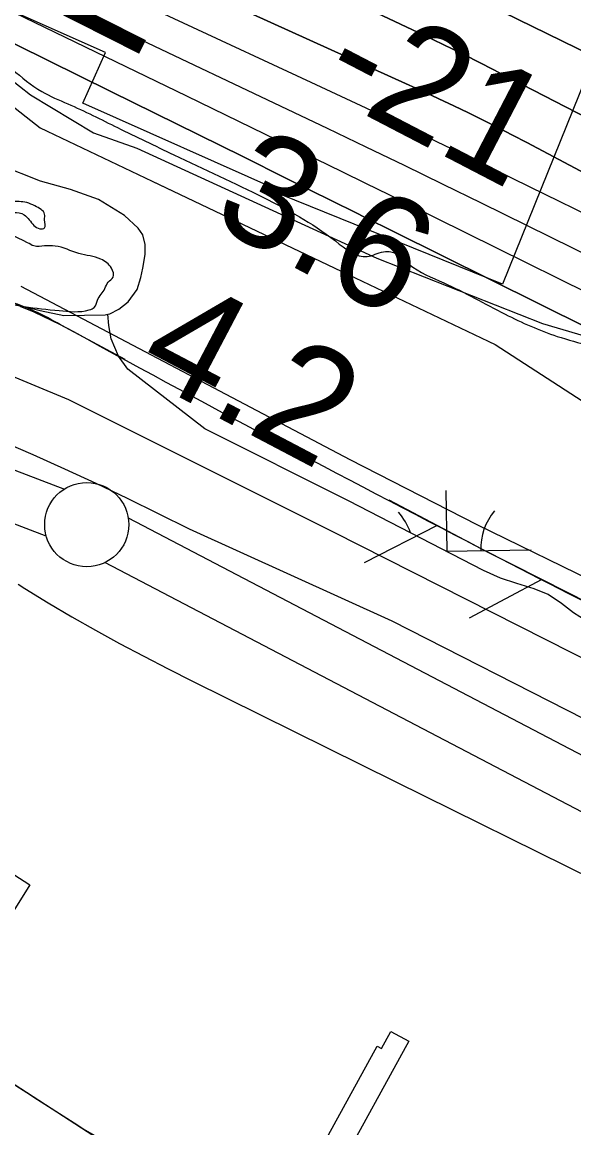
# Model space of a CAD drawing. Extents: x 3823584 to 3861785, y 301729 to 327625.
# Drawn here: x 3858261 to 3858589, y 315186 to 315843 of the extents above; entities that cross this region are included whole.
import ezdxf

# ---------------------------------------------------------------- set-up
doc = ezdxf.new("R2010")
doc.units = 0
for name, color, linetype in [('V-BLDG-OTLN', 7, 'Continuous'), ('V-LEVE-TOET', 7, 'Continuous'), ('V-RIVR-EDGE', 7, 'Continuous'), ('V-RIVR-IDEN', 7, 'Continuous'), ('V-RIVR-RANG', 7, 'Continuous'), ('V-ROAD-CNTR', 7, 'Continuous'), ('V-RRAP-FSHR', 7, 'Continuous'), ('V-RRAP-RVMT', 7, 'Continuous'), ('V-SITE-VEGE', 7, 'Continuous'), ('V-SURV-LINE', 7, 'Continuous'), ('V-TOPO-DPTH', 7, 'Continuous'), ('V-TOPO-MINR', 7, 'Continuous'), ('V-TOPO-WATR', 7, 'Continuous'), ('V-WETL-SWMP', 7, 'Continuous')]:
    doc.layers.add(name, color=color, linetype=linetype)

msp = doc.modelspace()

# ---------------------------------------------------------------- linework, layer by layer
at = {"layer": 'V-BLDG-OTLN'}
for points in [[(3858246.97, 315300.61), (3858188.73, 315337.46), (3858207.64, 315367.34), (3858265.69, 315330.19)], [(3858448.63, 315160.32), (3858435.46, 315167.56), (3858472.15, 315234.32), (3858474.68, 315232.94), (3858480.23, 315243.06), (3858490.88, 315237.21)]]:
    msp.add_lwpolyline(points, close=True, dxfattribs=at)
at = {"layer": 'V-LEVE-TOET'}
for points in [[(3858360.58, 315541.37), (3858342.19, 315550.61), (3858323.69, 315559.65), (3858305.1, 315568.48), (3858286.41, 315577.11), (3858267.63, 315585.54), (3858248.76, 315593.77)], [(3859572.29, 314789.81), (3859449.06, 314875.82), (3859401.24, 314910.09), (3859391.72, 314917.48), (3859383.53, 314923.13), (3859377.24, 314927.99), (3859369.05, 314933.84), (3859363.91, 314937.53), (3859358.57, 314941.43), (3859349.25, 314949.01), (3859331.35, 314963.01), (3859274.44, 315008.89), (3859197.36, 315071.3), (3859179.29, 315087.99), (3859164.23, 315097.93), (3859112.18, 315131.1), (3858982.55, 315215.54), (3858882.97, 315274.53), (3858795.76, 315322.64), (3858706.61, 315369.43), (3858595.33, 315428.54), (3858480.97, 315486.73), (3858360.58, 315541.37)], [(3858258.63, 315508.8), (3858262.57, 315506.09), (3858276.5, 315497.66), (3858290.53, 315489.43), (3858304.68, 315481.4), (3858318.94, 315473.56), (3858333.3, 315465.91), (3858347.77, 315458.47), (3858362.33, 315451.22)], [(3858362.33, 315451.22), (3858482.82, 315391.44), (3858601.59, 315332.83), (3858691.66, 315282.57), (3858810.02, 315220.7), (3858903.31, 315166.96), (3859005.72, 315103.72), (3859080.26, 315054.59), (3859158.94, 314998.11), (3859188.65, 314975.54), (3859258.53, 314922.24), (3859351.59, 314845.08), (3859434.83, 314784.15), (3859513.34, 314729.6), (3859573.79, 314694.78)]]:
    msp.add_lwpolyline(points, dxfattribs=at)
at = {"layer": 'V-RIVR-EDGE'}
for points in [[(3858218.43, 315680.68), (3858244.16, 315677.22), (3858262.12, 315673.78), (3858283, 315671.3), (3858300.97, 315671.74), (3858303.89, 315673.19), (3858305.84, 315677.55), (3858310.23, 315684.34), (3858312.18, 315688.22), (3858315.1, 315691.13), (3858314.14, 315696.47), (3858307.84, 315701.83), (3858294.74, 315705.26), (3858280.67, 315709.67), (3858274.35, 315709.68), (3858268.04, 315709.7), (3858264.16, 315711.65), (3858248.17, 315724.8), (3858248.66, 315726.26), (3858255.95, 315729.64), (3858262.26, 315728.17), (3858268.07, 315721.84), (3858271.46, 315719.89), (3858274.38, 315720.37), (3858274.39, 315725.22), (3858274.4, 315728.62), (3858268.58, 315733.49), (3858263.73, 315735.45), (3858254.51, 315735.96), (3858235.56, 315734.55), (3858229.25, 315735.05), (3858222.95, 315738.95), (3858217.62, 315743.33), (3858211.33, 315755.49), (3858194.89, 315780.78), (3858185.22, 315801.69), (3858177.49, 315815.79), (3858174.58, 315819.68), (3858160.98, 315818.26), (3858157.1, 315820.7), (3858155.17, 315824.1), (3858157.63, 315834.78), (3858157.16, 315841.58), (3858151.35, 315851.79), (3858144.57, 315857.64), (3858139.23, 315860.08), (3858135.35, 315860.09), (3858130.02, 315865.44), (3858128.57, 315869.33), (3858123.73, 315873.23), (3858111.12, 315881.03), (3858107.25, 315887.35), (3858108.24, 315896.09), (3858113.12, 315903.85), (3858123.33, 315908.68), (3858132.56, 315909.14), (3858140.8, 315904.75), (3858155.83, 315894.52), (3858167.45, 315881.38), (3858170.84, 315877.48), (3858172.3, 315878.94), (3858176.68, 315880.38), (3858182.5, 315878.42), (3858191.22, 315871.12), (3858198.49, 315865.27), (3858201.88, 315858.95), (3858203.8, 315849.23), (3858211.07, 315843.39), (3858212.05, 315847.76), (3858213.99, 315847.75), (3858221.75, 315842.39), (3858237.26, 315829.73), (3858255.19, 315814.63), (3858272.64, 315801.47), (3858288.16, 315794.15), (3858317.75, 315779.99)], [(3858317.75, 315779.99), (3858351.22, 315763.88), (3858404.57, 315738.5), (3858447.25, 315712.65), (3858466.16, 315703.38), (3858475.88, 315706.27), (3858480.25, 315706.26), (3858490.92, 315698.95), (3858511.77, 315687.73), (3858548.15, 315669.18), (3858579.2, 315655.99), (3858618.51, 315647.16), (3858641.82, 315644.18), (3858652.98, 315641.73), (3858679.65, 315625.64), (3858692.26, 315617.35), (3858707.3, 315613.91), (3858717.49, 315609.03), (3858749.01, 315590.01), (3858764.05, 315583.66), (3858797.52, 315570.95), (3858822.26, 315557.3), (3858913.92, 315506.56), (3858952.23, 315484.62), (3858986.17, 315465.59), (3859018.18, 315448.03), (3859056.5, 315429), (3859161.25, 315369), (3859205.86, 315342.18), (3859241.76, 315326.07), (3859277.65, 315308.01), (3859298.03, 315301.65), (3859318.41, 315293.83), (3859332.46, 315282.62), (3859351.36, 315265.58), (3859372.19, 315245.13), (3859389.64, 315229.55), (3859410.48, 315212.98), (3859439.08, 315191.55), (3859465.25, 315172.06), (3859491.93, 315156.45), (3859531.21, 315135.96), (3859569.94, 315110.2)]]:
    msp.add_spline(points, degree=3, dxfattribs=at)
at = {"layer": 'V-ROAD-CNTR'}
msp.add_lwpolyline([(3856863.5, 314658.63), (3857526.67, 315705.61), (3857730.53, 315552.08), (3858360.52, 315144.19), (3858532.12, 315034.25), (3858627.76, 314981.4), (3859131.42, 314708.18), (3859574.08, 314449.12)], dxfattribs=at)
for points in [[(3854116.13, 316942.4), (3854169.42, 316931.52), (3854298.84, 316901.82), (3854437.58, 316854.58), (3854560.47, 316798.18), (3854671.19, 316730.15), (3854747.11, 316675.95), (3854806.61, 316630.04), (3854875.81, 316567.34), (3854972.81, 316478.01), (3855148.5, 316306.83), (3855485, 315981.59), (3856075.1, 315410.1), (3856623.47, 314884.78), (3857154.48, 314370.37), (3857470.65, 314060.55), (3857747.38, 313795.59), (3858247.58, 313313.32), (3858629.53, 312940.33), (3859041.83, 312538.5), (3859429.79, 312165.72), (3859613.32, 311989.18)], [(3858179.33, 315261.36), (3858242.22, 315220.68), (3858311.52, 315176.6), (3858358.01, 315149.44), (3858415.86, 315116.15)]]:
    msp.add_spline(points, degree=3, dxfattribs=at)
at = {"layer": 'V-RRAP-FSHR'}
for p, q in [((3858507.77, 315543.64), (3858464.33, 315521.34)), ((3858569.97, 315511.53), (3858526.89, 315488.54))]:
    msp.add_line(p, q, dxfattribs=at)
for points in [[(3854658.22, 317038.82), (3855055.58, 316908.95), (3855318.14, 316822.12), (3855583.23, 316740.06), (3855939.2, 316612.69), (3856284.66, 316542.44), (3856730.39, 316435.21), (3857161.36, 316287.62), (3857467.67, 316181.13), (3857666.77, 316121.68), (3857937.34, 315995.38), (3858110.91, 315906.22), (3858271.73, 315779.91), (3858542.3, 315651.12), (3859155.63, 315254.32), (3859569.72, 314951.34)], [(3858322.37, 315642.25), (3858283.83, 315662.92), (3858268.15, 315670.45), (3858259.88, 315673.65)], [(3858507.77, 315543.64), (3858479.22, 315558.71)], [(3858632.39, 315479.85), (3858627.14, 315482.52), (3858569.97, 315511.53), (3858534.01, 315529.78), (3858507.77, 315543.64)]]:
    msp.add_lwpolyline(points, dxfattribs=at)
msp.add_spline([(3859199.66, 315156.7), (3859146.98, 315190.25), (3859034.95, 315259.33), (3858905.39, 315338.89), (3858720.27, 315435.24), (3858534.01, 315529.78), (3858283.83, 315662.92), (3858251.94, 315676.72), (3858219.89, 315676.24), (3858178.61, 315661.41), (3858158.46, 315651.3)], degree=3, dxfattribs=at)
at = {"layer": 'V-RRAP-RVMT'}
for points in [[(3858192.47, 316176.74), (3858313.58, 316122.83), (3858310.44, 316115.78), (3858428.92, 316063.03), (3858424.39, 316052.79), (3858543.76, 315999.65), (3858541.97, 315995.64), (3858653.19, 315950.73), (3858546.71, 315687.04)], [(3858546.71, 315687.04), (3858414.74, 315740.33), (3858415.38, 315741.82), (3858297.11, 315794.46), (3858310.58, 315824.56), (3858191.27, 315877.78)]]:
    msp.add_lwpolyline(points, dxfattribs=at)
at = {"layer": 'V-SITE-VEGE'}
for p, q in [((3858216.26, 315838.27), (3858265.99, 315799.57)), ((3858265.99, 315799.57), (3858303.46, 315776.96)), ((3858303.46, 315776.96), (3858329.19, 315767.86)), ((3858329.19, 315767.86), (3858471.88, 315702.48)), ((3858272.01, 315748.15), (3858248, 315757.77)), ((3858289.85, 315743.28), (3858272.01, 315748.15)), ((3858306.5, 315737.24), (3858289.85, 315743.28)), ((3858321.95, 315727.73), (3858306.5, 315737.24)), ((3858330.03, 315720.24), (3858321.95, 315727.73)), ((3858332.71, 315716.32), (3858330.03, 315720.24)), ((3858334.2, 315710.47), (3858332.71, 315716.32)), ((3858334.13, 315704.64), (3858334.2, 315710.47)), ((3858332.77, 315696.58), (3858334.13, 315704.64)), ((3858471.88, 315702.48), (3858570.51, 315663.65)), ((3858329.33, 315683.91), (3858331.58, 315690.99)), ((3858331.58, 315690.99), (3858332.77, 315696.58)), ((3858324.01, 315676.5), (3858329.33, 315683.91)), ((3858257.23, 315674.88), (3858271.77, 315671.42)), ((3858271.77, 315671.42), (3858285.79, 315668.34)), ((3858313.16, 315669.3), (3858318.58, 315672.15)), ((3858318.58, 315672.15), (3858324.01, 315676.5)), ((3858285.79, 315668.34), (3858310.46, 315668.8)), ((3858310.46, 315668.8), (3858312, 315669.08)), ((3858312, 315669.08), (3858313.16, 315669.3)), ((3858570.51, 315663.65), (3858603.23, 315653.91)), ((3858288.79, 315618.31), (3858243.18, 315637.19)), ((3858446.07, 315539.63), (3858288.79, 315618.31)), ((3858713.44, 315404.3), (3858446.07, 315539.63))]:
    msp.add_line(p, q, dxfattribs=at)
at = {"layer": 'V-SURV-LINE'}
for points in [[(3858174.72, 315607.83), (3858286.12, 315565.25)], [(3858275.4, 315537.23), (3858163.99, 315579.81)], [(3858324.08, 315548.14), (3858810.25, 315294.04)], [(3858796.36, 315267.45), (3858310.19, 315521.56)]]:
    msp.add_lwpolyline(points, dxfattribs=at)
msp.add_circle((3858299.42, 315544.11), 25, dxfattribs=at)
at = {"layer": 'V-TOPO-DPTH'}
for points in [[(3859566.59, 315149.21), (3859328.18, 315290.5), (3859323.66, 315293.15), (3859319.12, 315295.77), (3859314.56, 315298.34), (3859309.98, 315300.88), (3859252.32, 315332.47), (3859218.78, 315350.57), (3859185.11, 315368.4), (3859151.22, 315385.83), (3859117.19, 315402.97), (3858481.89, 315718.27), (3858476.22, 315721.08), (3858470.55, 315723.89), (3858464.89, 315726.7), (3858459.22, 315729.51), (3858418.3, 315749.8), (3858392.17, 315762.75), (3858366.04, 315775.69), (3858339.9, 315788.63), (3858313.76, 315801.56), (3857603.25, 316152.76)], [(3859565.2, 315236.53), (3859553.16, 315242.98), (3859512.83, 315264.65), (3859472.52, 315286.36), (3859432.23, 315308.11), (3859417.73, 315315.95), (3859384.69, 315333.76), (3859351.62, 315351.52), (3859318.51, 315369.21), (3859285.37, 315386.84), (3858561.12, 315771.09), (3858552.49, 315775.61), (3858543.84, 315780.06), (3858535.14, 315784.42), (3858526.41, 315788.72), (3858517.64, 315792.94), (3858508.85, 315797.11), (3858500.02, 315801.21), (3858491.17, 315805.26), (3858043.85, 316007.86)], [(3859565.2, 315236.53), (3859553.16, 315242.98), (3859512.83, 315264.65), (3859472.52, 315286.36), (3859432.23, 315308.11), (3859417.73, 315315.95), (3859384.69, 315333.76), (3859351.62, 315351.52), (3859318.51, 315369.21), (3859285.37, 315386.84), (3858561.12, 315771.09), (3858552.49, 315775.61), (3858543.84, 315780.06), (3858535.14, 315784.42), (3858526.41, 315788.72), (3858517.64, 315792.94), (3858508.85, 315797.11), (3858500.02, 315801.21), (3858491.17, 315805.26), (3858043.85, 316007.86)], [(3858247.73, 315986.49), (3858344.66, 315942.31), (3858484.84, 315877.93), (3858511.5, 315865.54), (3858538.07, 315852.97), (3858564.53, 315840.14), (3858590.89, 315827.15), (3858710.42, 315767.52), (3858796.35, 315724.31), (3858882.1, 315680.73), (3858967.56, 315636.6), (3859052.83, 315592.11), (3859343.58, 315439.21), (3859366.21, 315427.31), (3859388.84, 315415.41), (3859411.48, 315403.52), (3859434.11, 315391.63), (3859541.72, 315335.14), (3859563.82, 315323.56)], [(3859563.82, 315323.56), (3859541.72, 315335.14), (3859434.11, 315391.63), (3859411.48, 315403.52), (3859388.84, 315415.41), (3859366.21, 315427.31), (3859343.58, 315439.21), (3859052.83, 315592.11), (3858967.56, 315636.6), (3858882.1, 315680.73), (3858796.35, 315724.31), (3858710.42, 315767.52), (3858590.89, 315827.15), (3858564.53, 315840.14), (3858538.07, 315852.97), (3858511.5, 315865.54), (3858484.84, 315877.93), (3858344.66, 315942.31), (3858247.73, 315986.49)], [(3858244.76, 315953.66), (3858291.35, 315932.56), (3858337.85, 315911.26), (3858384.21, 315889.65), (3858430.48, 315867.85), (3858499.78, 315834.92), (3858511.3, 315829.38), (3858522.79, 315823.76), (3858534.22, 315818.04), (3858545.61, 315812.23), (3859154.98, 315498.16), (3859191.09, 315479.47), (3859227.15, 315460.69), (3859263.15, 315441.79), (3859299.1, 315422.79), (3859359.19, 315390.91), (3859365.06, 315387.79), (3859370.93, 315384.67), (3859376.8, 315381.55), (3859382.67, 315378.42), (3859564.49, 315281.48)], [(3859564.49, 315281.48), (3859382.67, 315378.42), (3859376.8, 315381.55), (3859370.93, 315384.67), (3859365.06, 315387.79), (3859359.19, 315390.91), (3859299.1, 315422.79), (3859263.15, 315441.79), (3859227.15, 315460.69), (3859191.09, 315479.47), (3859154.98, 315498.16), (3858545.61, 315812.23), (3858534.22, 315818.04), (3858522.79, 315823.76), (3858511.3, 315829.38), (3858499.78, 315834.92), (3858430.48, 315867.85), (3858384.21, 315889.65), (3858337.85, 315911.26), (3858291.35, 315932.56), (3858244.76, 315953.66)], [(3858211.54, 315889.3), (3858303.82, 315845.53), (3858442.34, 315779.61), (3858465.28, 315768.63), (3858488.19, 315757.6), (3858511.06, 315746.48), (3858533.9, 315735.3), (3858683.57, 315661.66), (3858780.95, 315613.08), (3858877.96, 315563.8), (3858974.43, 315513.45), (3859070.54, 315462.4), (3859299.06, 315339.4), (3859316.35, 315330.03), (3859333.59, 315320.59), (3859350.78, 315311.04), (3859367.93, 315301.43), (3859565.95, 315189.64)], [(3858211.54, 315889.3), (3858303.82, 315845.53), (3858442.34, 315779.61), (3858465.28, 315768.63), (3858488.19, 315757.6), (3858511.06, 315746.48), (3858533.9, 315735.3), (3858683.57, 315661.66), (3858780.95, 315613.08), (3858877.96, 315563.8), (3858974.43, 315513.45), (3859070.54, 315462.4), (3859299.06, 315339.4), (3859316.35, 315330.03), (3859333.59, 315320.59), (3859350.78, 315311.04), (3859367.93, 315301.43), (3859565.95, 315189.64)]]:
    msp.add_lwpolyline(points, dxfattribs=at)
at = {"layer": 'V-TOPO-MINR'}
for points in [[(3858043.85, 316007.86), (3858491.17, 315805.26), (3858500.02, 315801.21), (3858508.85, 315797.11), (3858517.64, 315792.94), (3858526.41, 315788.72), (3858535.14, 315784.42), (3858543.84, 315780.06), (3858552.49, 315775.61), (3858561.12, 315771.09), (3859285.37, 315386.84), (3859318.51, 315369.21), (3859351.62, 315351.52), (3859384.69, 315333.76), (3859417.73, 315315.95), (3859432.23, 315308.11), (3859472.52, 315286.36), (3859512.83, 315264.65), (3859553.16, 315242.98), (3859565.2, 315236.53)], [(3858247.73, 315986.49), (3858344.66, 315942.31), (3858484.84, 315877.93), (3858511.5, 315865.54), (3858538.07, 315852.97), (3858564.53, 315840.14), (3858590.89, 315827.15), (3858710.42, 315767.52), (3858796.35, 315724.31), (3858882.1, 315680.73), (3858967.56, 315636.6), (3859052.83, 315592.11), (3859343.58, 315439.21), (3859366.21, 315427.31), (3859388.84, 315415.41), (3859411.48, 315403.52), (3859434.11, 315391.63), (3859541.72, 315335.14), (3859563.82, 315323.56)], [(3858244.76, 315953.66), (3858291.35, 315932.56), (3858337.85, 315911.26), (3858384.21, 315889.65), (3858430.48, 315867.85), (3858499.78, 315834.92), (3858511.3, 315829.38), (3858522.79, 315823.76), (3858534.22, 315818.04), (3858545.61, 315812.23), (3859154.98, 315498.16), (3859191.09, 315479.47), (3859227.15, 315460.69), (3859263.15, 315441.79), (3859299.1, 315422.79), (3859359.19, 315390.91), (3859365.06, 315387.79), (3859370.93, 315384.67), (3859376.8, 315381.55), (3859382.67, 315378.42), (3859564.49, 315281.48)], [(3858204.84, 315912.98), (3858432.7, 315807.04), (3858465.37, 315791.73), (3858497.97, 315776.3), (3858530.49, 315760.67), (3858562.94, 315744.91), (3858606.77, 315723.47), (3858660.94, 315696.6), (3858714.92, 315669.36), (3858768.61, 315641.53), (3858822.1, 315613.33), (3859292.56, 315362.03), (3859317.38, 315348.71), (3859342.18, 315335.32), (3859366.92, 315321.83), (3859391.62, 315308.28), (3859491.52, 315253.22), (3859565.58, 315212.51)], [(3858211.54, 315889.3), (3858303.82, 315845.53), (3858442.34, 315779.61), (3858465.28, 315768.63), (3858488.19, 315757.6), (3858511.06, 315746.48), (3858533.9, 315735.3), (3858683.57, 315661.66), (3858780.95, 315613.08), (3858877.96, 315563.8), (3858974.43, 315513.45), (3859070.54, 315462.4), (3859299.06, 315339.4), (3859316.35, 315330.03), (3859333.59, 315320.59), (3859350.78, 315311.04), (3859367.93, 315301.43), (3859565.95, 315189.64)], [(3858238.14, 315857.22), (3858298.42, 315828.05), (3858358.67, 315798.82), (3858451.12, 315753.87), (3858465.11, 315747.05), (3858479.09, 315740.21), (3858493.06, 315733.35), (3858507.02, 315726.47), (3858887.02, 315538.62), (3858960.93, 315501.56), (3859034.55, 315463.93), (3859107.74, 315425.46), (3859180.63, 315386.43), (3859304.88, 315318.99), (3859315.4, 315313.22), (3859325.9, 315307.4), (3859336.35, 315301.48), (3859346.77, 315295.51), (3859566.28, 315168.55)], [(3858260.15, 315685.81), (3858455.78, 315582.76), (3858531.41, 315544.21), (3858607.7, 315507.03), (3858684.96, 315471.92), (3858762.86, 315438.18), (3858847.6, 315402.83), (3858883.8, 315388.28), (3858920.24, 315374.38), (3858957.03, 315361.44), (3858994.06, 315349.13), (3859030.95, 315336.54), (3859067.43, 315322.9), (3859103.29, 315307.71), (3859138.73, 315291.48), (3859252.56, 315236.39), (3859264.85, 315230.05), (3859276.89, 315223.31), (3859288.58, 315215.97), (3859300.03, 315208.22), (3859503.79, 315062.62), (3859568.87, 315005.43)]]:
    msp.add_lwpolyline(points, dxfattribs=at)
at = {"layer": 'V-TOPO-WATR'}
msp.add_lwpolyline([(3857603.25, 316152.76), (3858313.76, 315801.56), (3858339.9, 315788.63), (3858366.04, 315775.69), (3858392.17, 315762.75), (3858418.3, 315749.8), (3858459.22, 315729.51), (3858464.89, 315726.7), (3858470.55, 315723.89), (3858476.22, 315721.08), (3858481.89, 315718.27), (3859117.19, 315402.97), (3859151.22, 315385.83), (3859185.11, 315368.4), (3859218.78, 315350.57), (3859252.32, 315332.47), (3859309.98, 315300.88), (3859314.56, 315298.34), (3859319.12, 315295.77), (3859323.66, 315293.15), (3859328.18, 315290.5), (3859566.59, 315149.21)], dxfattribs=at)
at = {"layer": 'V-WETL-SWMP'}
for p, q in [((3858216.26, 315838.27), (3858265.99, 315799.57)), ((3858265.99, 315799.57), (3858303.46, 315776.96)), ((3858303.46, 315776.96), (3858329.19, 315767.87)), ((3858329.19, 315767.87), (3858471.88, 315702.48)), ((3858272.01, 315748.16), (3858248, 315757.77)), ((3858289.85, 315743.28), (3858272.01, 315748.16)), ((3858306.51, 315737.25), (3858289.85, 315743.28)), ((3858321.96, 315727.74), (3858306.51, 315737.25)), ((3858330.04, 315720.25), (3858321.96, 315727.74)), ((3858332.72, 315716.33), (3858330.04, 315720.25)), ((3858334.2, 315710.48), (3858332.72, 315716.33)), ((3858334.14, 315704.64), (3858334.2, 315710.48)), ((3858332.77, 315696.59), (3858334.14, 315704.64)), ((3858471.88, 315702.48), (3858570.51, 315663.65)), ((3858329.34, 315683.92), (3858331.59, 315691)), ((3858331.59, 315691), (3858332.77, 315696.59)), ((3858324.02, 315676.51), (3858329.34, 315683.92)), ((3858313.17, 315669.31), (3858318.58, 315672.16)), ((3858318.58, 315672.16), (3858324.02, 315676.51)), ((3858312, 315669.1), (3858313.17, 315669.31)), ((3858312.49, 315662.49), (3858312, 315669.1)), ((3858314.03, 315654.55), (3858312.49, 315662.49)), ((3858570.51, 315663.65), (3858603.23, 315653.91)), ((3858318.34, 315644.24), (3858314.03, 315654.55)), ((3858323.95, 315636.46), (3858318.34, 315644.24)), ((3858369.65, 315601.06), (3858323.95, 315636.46)), ((3858455, 315558.33), (3858369.65, 315601.06)), ((3858513.7, 315528.39), (3858513.15, 315564.38)), ((3858535.38, 315516.81), (3858455, 315558.33)), ((3858512.99, 315528.38), (3858563.7, 315529.16)), ((3858545.5, 315512.3), (3858535.38, 315516.81)), ((3858555.07, 315509.13), (3858545.5, 315512.3)), ((3858565.4, 315505.95), (3858555.07, 315509.13)), ((3858573.81, 315502.6), (3858565.4, 315505.95)), ((3858581.81, 315497.33), (3858573.81, 315502.6)), ((3858588.86, 315491.69), (3858581.81, 315497.33)), ((3858596.29, 315487.01), (3858588.86, 315491.69))]:
    msp.add_line(p, q, dxfattribs=at)
for centre, start, end in [((3858458.46, 315528.01), 18.67837, 41.65522), ((3858568.93, 315529.72), 140.11151, 181.65517)]:
    msp.add_arc(centre, 35.25, start, end, dxfattribs=at)

# ---------------------------------------------------------------- texts
at = {"layer": 'V-RIVR-IDEN'}
msp.add_text('2012', height=83, rotation=333.2023, dxfattribs=at).set_placement((3858115.18, 315932.7))
at = {"layer": 'V-RIVR-RANG'}
for s, rotation, p in [('-21', 332.53436, (3858435.66, 315802.71)), ('3.6', 332.24833, (3858371.82, 315723.68)), ('4.2', 332.24833, (3858327.11, 315634.21))]:
    msp.add_text(s, height=67, rotation=rotation, dxfattribs=at).set_placement(p)

doc.saveas('drawing.dxf')
